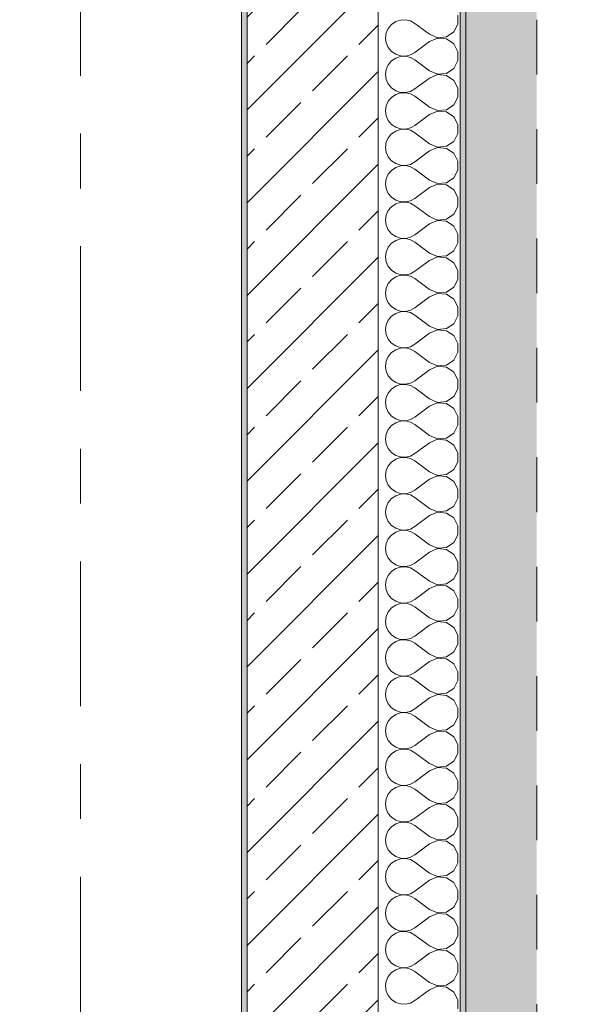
# Model space of a CAD drawing. Header units: metres. Extents: x -3.6 to 90.7, y -11.1 to 18.
# Tile 631 of 656: x 61.6 to 62.6, y 2.7 to 4.5. Entities that reach past the tile are written whole.
import ezdxf

# ---------------------------------------------------------------- set-up
doc = ezdxf.new("R2010")
doc.units = ezdxf.units.M
doc.header["$MEASUREMENT"] = 0
doc.linetypes.add('Strichlinie doppelt', pattern=[0.546806, 0.264583, -0.105833, 0.070556, -0.105833])
doc.linetypes.add('Strichlinie eng', pattern=[0.115, 0.075, -0.04])
for name, color, linetype in [('152 - Bemaßung_ Beschriftung.Ausbau', 7, 'Continuous'), ('301 - Elemente.Linie', 7, 'Continuous'), ('302 - Elemente.Schraffur', 7, 'Continuous'), ('451 - Universal.Achsen Raster', 7, 'Continuous'), ('603 - Struktur.Bodenplatte_ Decke Roh', 7, 'Continuous'), ('604 - Struktur.Wand Aussen', 7, 'Continuous'), ('650 - Abdeckung.Fußboden Aufbau', 7, 'Continuous')]:
    doc.layers.add(name, color=color, linetype=linetype)
doc.styles.add('ERSTELLTER_STIL_2', font='txt')
doc.dimstyles.new('ERSTELLTER_STIL__1', dxfattribs={"dimtxt": 0.1, "dimasz": 0.0532, "dimexe": 0.18, "dimexo": 0.0625, "dimgap": 0, "dimtad": 1, "dimzin": 0, "dimdsep": 46, "dimtxsty": 'ERSTELLTER_STIL_2', "dimblk": 'ARROWHEAD_2', "dimblk1": 'ARROWHEAD_2', "dimblk2": 'ARROWHEAD_2', "dimcen": 0.09, "dimse1": 1, "dimse2": 1, "dimclrd": 7, "dimclre": 7, "dimclrt": 7, "dimazin": 0, "dimtfac": 1, "dimtdec": 4, "dimtmove": 0, "dimatfit": 3, "dimfxl": 1, "dimtolj": 1, "dimtzin": 0, "dimarcsym": 0})
doc.dimstyles.new('ERSTELLTER_STIL__3', dxfattribs={"dimtxt": 0.1, "dimasz": 0.0532, "dimexe": 0.18, "dimexo": 0.0625, "dimgap": 0, "dimtad": 1, "dimtih": 1, "dimtoh": 1, "dimzin": 0, "dimdsep": 46, "dimtxsty": 'ERSTELLTER_STIL_2', "dimblk": 'ARROWHEAD_2', "dimblk1": 'ARROWHEAD_2', "dimblk2": 'ARROWHEAD_2', "dimcen": 0.09, "dimse1": 1, "dimse2": 1, "dimclrd": 7, "dimclre": 7, "dimclrt": 7, "dimazin": 0, "dimtfac": 1, "dimtdec": 4, "dimtmove": 0, "dimatfit": 3, "dimfxl": 1, "dimtolj": 1, "dimtzin": 0, "dimarcsym": 0})

# ---------------------------------------------------------------- blocks, each defined once
blk = doc.blocks.new('*X125')
at = {"layer": '604 - Struktur.Wand Aussen', "color": 7, "linetype": 'Continuous', "lineweight": 5}
for p, q in [((62.4207, 4.4919), (62.4207, 4.5081)), ((62.2933, 4.4842), (62.2896, 4.4758)), ((62.2992, 4.4913), (62.2933, 4.4842)), ((62.3068, 4.4965), (62.2992, 4.4913)), ((62.3155, 4.4994), (62.3068, 4.4965)), ((62.3247, 4.4999), (62.3155, 4.4994)), ((62.3336, 4.4978), (62.3247, 4.4999)), ((62.3417, 4.4933), (62.3336, 4.4978)), ((62.3684, 4.4733), (62.3417, 4.4933)), ((62.413, 4.4776), (62.4207, 4.4919)), ((62.2896, 4.4758), (62.2884, 4.4667)), ((62.2884, 4.4667), (62.2896, 4.4576)), ((62.3684, 4.4733), (62.3833, 4.467)), ((62.3833, 4.4663), (62.3684, 4.46)), ((62.3833, 4.467), (62.3995, 4.4686)), ((62.3995, 4.4648), (62.3833, 4.4663)), ((62.3995, 4.4686), (62.413, 4.4776)), ((62.413, 4.4558), (62.3995, 4.4648)), ((62.2896, 4.4576), (62.2933, 4.4491)), ((62.2933, 4.4491), (62.2992, 4.4421)), ((62.3684, 4.46), (62.3417, 4.44)), ((62.4207, 4.4415), (62.413, 4.4558)), ((62.2992, 4.4421), (62.3068, 4.4369)), ((62.3068, 4.4298), (62.2992, 4.4246)), ((62.3068, 4.4369), (62.3155, 4.4339)), ((62.3155, 4.4328), (62.3068, 4.4298)), ((62.3155, 4.4339), (62.3247, 4.4335)), ((62.3247, 4.4332), (62.3155, 4.4328)), ((62.3247, 4.4335), (62.3336, 4.4355)), ((62.3336, 4.4311), (62.3247, 4.4332)), ((62.3336, 4.4355), (62.3417, 4.44)), ((62.3417, 4.4267), (62.3336, 4.4311)), ((62.4207, 4.4252), (62.4207, 4.4415)), ((62.2933, 4.4175), (62.2896, 4.4091)), ((62.2992, 4.4246), (62.2933, 4.4175)), ((62.3684, 4.4067), (62.3417, 4.4267)), ((62.3995, 4.4019), (62.413, 4.4109)), ((62.413, 4.4109), (62.4207, 4.4252)), ((62.2896, 4.4091), (62.2884, 4.4)), ((62.2884, 4.4), (62.2896, 4.3909)), ((62.3684, 4.3933), (62.3417, 4.3733)), ((62.3684, 4.4067), (62.3833, 4.4004)), ((62.3833, 4.3996), (62.3684, 4.3933)), ((62.3833, 4.4004), (62.3995, 4.4019)), ((62.3995, 4.3981), (62.3833, 4.3996)), ((62.413, 4.3891), (62.3995, 4.3981)), ((62.2896, 4.3909), (62.2933, 4.3825)), ((62.2933, 4.3825), (62.2992, 4.3754)), ((62.2992, 4.3754), (62.3068, 4.3702)), ((62.4207, 4.3748), (62.413, 4.3891)), ((62.4207, 4.3585), (62.4207, 4.3748)), ((62.2992, 4.3579), (62.2933, 4.3509)), ((62.3068, 4.3631), (62.2992, 4.3579)), ((62.3068, 4.3702), (62.3155, 4.3672)), ((62.3155, 4.3661), (62.3068, 4.3631)), ((62.3155, 4.3672), (62.3247, 4.3668)), ((62.3247, 4.3665), (62.3155, 4.3661)), ((62.3247, 4.3668), (62.3336, 4.3689)), ((62.3336, 4.3645), (62.3247, 4.3665)), ((62.3336, 4.3689), (62.3417, 4.3733)), ((62.3417, 4.36), (62.3336, 4.3645)), ((62.3684, 4.34), (62.3417, 4.36)), ((62.413, 4.3442), (62.4207, 4.3585)), ((62.2896, 4.3424), (62.2884, 4.3333)), ((62.2933, 4.3509), (62.2896, 4.3424)), ((62.3684, 4.34), (62.3833, 4.3337)), ((62.3995, 4.3352), (62.413, 4.3442)), ((62.2884, 4.3333), (62.2896, 4.3242)), ((62.2896, 4.3242), (62.2933, 4.3158)), ((62.3684, 4.3267), (62.3417, 4.3067)), ((62.3833, 4.333), (62.3684, 4.3267)), ((62.3833, 4.3337), (62.3995, 4.3352)), ((62.3995, 4.3314), (62.3833, 4.333)), ((62.413, 4.3224), (62.3995, 4.3314)), ((62.4207, 4.3081), (62.413, 4.3224)), ((62.2933, 4.3158), (62.2992, 4.3087)), ((62.2992, 4.3087), (62.3068, 4.3035)), ((62.3068, 4.3035), (62.3155, 4.3006)), ((62.3247, 4.3001), (62.3336, 4.3022)), ((62.3336, 4.3022), (62.3417, 4.3067)), ((62.4207, 4.2919), (62.4207, 4.3081)), ((62.2933, 4.2842), (62.2896, 4.2758)), ((62.2992, 4.2913), (62.2933, 4.2842)), ((62.3068, 4.2965), (62.2992, 4.2913)), ((62.3155, 4.2994), (62.3068, 4.2965)), ((62.3155, 4.3006), (62.3247, 4.3001)), ((62.3247, 4.2999), (62.3155, 4.2994)), ((62.3336, 4.2978), (62.3247, 4.2999)), ((62.3417, 4.2933), (62.3336, 4.2978)), ((62.3684, 4.2733), (62.3417, 4.2933)), ((62.413, 4.2776), (62.4207, 4.2919)), ((62.2896, 4.2758), (62.2884, 4.2667)), ((62.2884, 4.2667), (62.2896, 4.2576)), ((62.3684, 4.2733), (62.3833, 4.267)), ((62.3833, 4.2663), (62.3684, 4.26)), ((62.3833, 4.267), (62.3995, 4.2686)), ((62.3995, 4.2648), (62.3833, 4.2663)), ((62.3995, 4.2686), (62.413, 4.2776)), ((62.2896, 4.2576), (62.2933, 4.2491)), ((62.2933, 4.2491), (62.2992, 4.2421)), ((62.3684, 4.26), (62.3417, 4.24)), ((62.413, 4.2558), (62.3995, 4.2648)), ((62.4207, 4.2415), (62.413, 4.2558)), ((62.2992, 4.2421), (62.3068, 4.2369)), ((62.3068, 4.2369), (62.3155, 4.2339)), ((62.3155, 4.2328), (62.3068, 4.2298)), ((62.3155, 4.2339), (62.3247, 4.2335)), ((62.3247, 4.2332), (62.3155, 4.2328)), ((62.3247, 4.2335), (62.3336, 4.2355)), ((62.3336, 4.2311), (62.3247, 4.2332)), ((62.3336, 4.2355), (62.3417, 4.24)), ((62.3417, 4.2267), (62.3336, 4.2311)), ((62.4207, 4.2252), (62.4207, 4.2415)), ((62.2933, 4.2175), (62.2896, 4.2091)), ((62.2992, 4.2246), (62.2933, 4.2175)), ((62.3068, 4.2298), (62.2992, 4.2246)), ((62.3684, 4.2067), (62.3417, 4.2267)), ((62.413, 4.2109), (62.4207, 4.2252)), ((62.2896, 4.2091), (62.2884, 4.2)), ((62.2884, 4.2), (62.2896, 4.1909)), ((62.3684, 4.2067), (62.3833, 4.2004)), ((62.3833, 4.1996), (62.3684, 4.1933)), ((62.3833, 4.2004), (62.3995, 4.2019)), ((62.3995, 4.1981), (62.3833, 4.1996)), ((62.3995, 4.2019), (62.413, 4.2109)), ((62.413, 4.1891), (62.3995, 4.1981)), ((62.2896, 4.1909), (62.2933, 4.1825)), ((62.2933, 4.1825), (62.2992, 4.1754)), ((62.3684, 4.1933), (62.3417, 4.1733)), ((62.4207, 4.1748), (62.413, 4.1891)), ((62.2992, 4.1754), (62.3068, 4.1702)), ((62.3068, 4.1631), (62.2992, 4.1579)), ((62.3068, 4.1702), (62.3155, 4.1672)), ((62.3155, 4.1661), (62.3068, 4.1631)), ((62.3155, 4.1672), (62.3247, 4.1668)), ((62.3247, 4.1665), (62.3155, 4.1661)), ((62.3247, 4.1668), (62.3336, 4.1689)), ((62.3336, 4.1645), (62.3247, 4.1665)), ((62.3336, 4.1689), (62.3417, 4.1733)), ((62.3417, 4.16), (62.3336, 4.1645)), ((62.3684, 4.14), (62.3417, 4.16)), ((62.413, 4.1442), (62.4207, 4.1585)), ((62.4207, 4.1585), (62.4207, 4.1748)), ((62.2896, 4.1424), (62.2884, 4.1333)), ((62.2933, 4.1509), (62.2896, 4.1424)), ((62.2992, 4.1579), (62.2933, 4.1509)), ((62.3995, 4.1352), (62.413, 4.1442)), ((62.2884, 4.1333), (62.2896, 4.1242)), ((62.2896, 4.1242), (62.2933, 4.1158)), ((62.3684, 4.1267), (62.3417, 4.1067)), ((62.3684, 4.14), (62.3833, 4.1337)), ((62.3833, 4.133), (62.3684, 4.1267)), ((62.3833, 4.1337), (62.3995, 4.1352)), ((62.3995, 4.1314), (62.3833, 4.133)), ((62.413, 4.1224), (62.3995, 4.1314)), ((62.4207, 4.1081), (62.413, 4.1224)), ((62.2933, 4.1158), (62.2992, 4.1087)), ((62.2992, 4.1087), (62.3068, 4.1035)), ((62.3336, 4.1022), (62.3417, 4.1067)), ((62.4207, 4.0919), (62.4207, 4.1081)), ((62.2992, 4.0913), (62.2933, 4.0842)), ((62.3068, 4.0965), (62.2992, 4.0913)), ((62.3068, 4.1035), (62.3155, 4.1006)), ((62.3155, 4.0994), (62.3068, 4.0965)), ((62.3155, 4.1006), (62.3247, 4.1001)), ((62.3247, 4.0999), (62.3155, 4.0994)), ((62.3247, 4.1001), (62.3336, 4.1022)), ((62.3336, 4.0978), (62.3247, 4.0999)), ((62.3417, 4.0933), (62.3336, 4.0978)), ((62.3684, 4.0733), (62.3417, 4.0933)), ((62.413, 4.0776), (62.4207, 4.0919)), ((62.2896, 4.0758), (62.2884, 4.0667)), ((62.2933, 4.0842), (62.2896, 4.0758)), ((62.3684, 4.0733), (62.3833, 4.067)), ((62.3833, 4.067), (62.3995, 4.0686)), ((62.3995, 4.0686), (62.413, 4.0776)), ((62.2884, 4.0667), (62.2896, 4.0576)), ((62.2896, 4.0576), (62.2933, 4.0491)), ((62.3684, 4.06), (62.3417, 4.04)), ((62.3833, 4.0663), (62.3684, 4.06)), ((62.3995, 4.0648), (62.3833, 4.0663)), ((62.413, 4.0558), (62.3995, 4.0648)), ((62.4207, 4.0415), (62.413, 4.0558)), ((62.2933, 4.0491), (62.2992, 4.0421)), ((62.2992, 4.0421), (62.3068, 4.0369)), ((62.3068, 4.0369), (62.3155, 4.0339)), ((62.3155, 4.0328), (62.3068, 4.0298)), ((62.3155, 4.0339), (62.3247, 4.0335)), ((62.3247, 4.0332), (62.3155, 4.0328)), ((62.3247, 4.0335), (62.3336, 4.0355)), ((62.3336, 4.0311), (62.3247, 4.0332)), ((62.3336, 4.0355), (62.3417, 4.04)), ((62.4207, 4.0252), (62.4207, 4.0415)), ((62.2933, 4.0175), (62.2896, 4.0091)), ((62.2992, 4.0246), (62.2933, 4.0175)), ((62.3068, 4.0298), (62.2992, 4.0246)), ((62.3417, 4.0267), (62.3336, 4.0311)), ((62.3684, 4.0067), (62.3417, 4.0267)), ((62.413, 4.0109), (62.4207, 4.0252)), ((62.2896, 4.0091), (62.2884, 4)), ((62.2884, 4), (62.2896, 3.9909)), ((62.3684, 4.0067), (62.3833, 4.0004)), ((62.3833, 3.9996), (62.3684, 3.9933)), ((62.3833, 4.0004), (62.3995, 4.0019)), ((62.3995, 3.9981), (62.3833, 3.9996)), ((62.3995, 4.0019), (62.413, 4.0109)), ((62.413, 3.9891), (62.3995, 3.9981)), ((62.2896, 3.9909), (62.2933, 3.9825)), ((62.2933, 3.9825), (62.2992, 3.9754)), ((62.3684, 3.9933), (62.3417, 3.9733)), ((62.4207, 3.9748), (62.413, 3.9891)), ((62.2992, 3.9754), (62.3068, 3.9702)), ((62.3068, 3.9631), (62.2992, 3.9579)), ((62.3068, 3.9702), (62.3155, 3.9672)), ((62.3155, 3.9661), (62.3068, 3.9631)), ((62.3155, 3.9672), (62.3247, 3.9668)), ((62.3247, 3.9665), (62.3155, 3.9661)), ((62.3247, 3.9668), (62.3336, 3.9689)), ((62.3336, 3.9645), (62.3247, 3.9665)), ((62.3336, 3.9689), (62.3417, 3.9733)), ((62.3417, 3.96), (62.3336, 3.9645)), ((62.4207, 3.9585), (62.4207, 3.9748)), ((62.2896, 3.9424), (62.2884, 3.9333)), ((62.2933, 3.9509), (62.2896, 3.9424)), ((62.2992, 3.9579), (62.2933, 3.9509)), ((62.3684, 3.94), (62.3417, 3.96)), ((62.3995, 3.9352), (62.413, 3.9442)), ((62.413, 3.9442), (62.4207, 3.9585)), ((62.2884, 3.9333), (62.2896, 3.9242)), ((62.2896, 3.9242), (62.2933, 3.9158)), ((62.3684, 3.9267), (62.3417, 3.9067)), ((62.3684, 3.94), (62.3833, 3.9337)), ((62.3833, 3.933), (62.3684, 3.9267)), ((62.3833, 3.9337), (62.3995, 3.9352)), ((62.3995, 3.9314), (62.3833, 3.933)), ((62.413, 3.9224), (62.3995, 3.9314)), ((62.2933, 3.9158), (62.2992, 3.9087)), ((62.2992, 3.9087), (62.3068, 3.9035)), ((62.3336, 3.9022), (62.3417, 3.9067)), ((62.4207, 3.9081), (62.413, 3.9224)), ((62.4207, 3.8919), (62.4207, 3.9081)), ((62.2992, 3.8913), (62.2933, 3.8842)), ((62.3068, 3.8965), (62.2992, 3.8913)), ((62.3068, 3.9035), (62.3155, 3.9006)), ((62.3155, 3.8994), (62.3068, 3.8965)), ((62.3155, 3.9006), (62.3247, 3.9001)), ((62.3247, 3.8999), (62.3155, 3.8994)), ((62.3247, 3.9001), (62.3336, 3.9022)), ((62.3336, 3.8978), (62.3247, 3.8999)), ((62.3417, 3.8933), (62.3336, 3.8978)), ((62.3684, 3.8733), (62.3417, 3.8933)), ((62.413, 3.8776), (62.4207, 3.8919)), ((62.2896, 3.8758), (62.2884, 3.8667)), ((62.2933, 3.8842), (62.2896, 3.8758)), ((62.3684, 3.8733), (62.3833, 3.867)), ((62.3995, 3.8686), (62.413, 3.8776)), ((62.2884, 3.8667), (62.2896, 3.8576)), ((62.2896, 3.8576), (62.2933, 3.8491)), ((62.3684, 3.86), (62.3417, 3.84)), ((62.3833, 3.8663), (62.3684, 3.86)), ((62.3833, 3.867), (62.3995, 3.8686)), ((62.3995, 3.8648), (62.3833, 3.8663)), ((62.413, 3.8558), (62.3995, 3.8648)), ((62.4207, 3.8415), (62.413, 3.8558)), ((62.2933, 3.8491), (62.2992, 3.8421)), ((62.2992, 3.8421), (62.3068, 3.8369)), ((62.3068, 3.8369), (62.3155, 3.8339)), ((62.3247, 3.8335), (62.3336, 3.8355)), ((62.3336, 3.8355), (62.3417, 3.84)), ((62.4207, 3.8252), (62.4207, 3.8415)), ((62.2933, 3.8175), (62.2896, 3.8091)), ((62.2992, 3.8246), (62.2933, 3.8175)), ((62.3068, 3.8298), (62.2992, 3.8246)), ((62.3155, 3.8328), (62.3068, 3.8298)), ((62.3155, 3.8339), (62.3247, 3.8335)), ((62.3247, 3.8332), (62.3155, 3.8328)), ((62.3336, 3.8311), (62.3247, 3.8332)), ((62.3417, 3.8267), (62.3336, 3.8311)), ((62.3684, 3.8067), (62.3417, 3.8267)), ((62.413, 3.8109), (62.4207, 3.8252)), ((62.2896, 3.8091), (62.2884, 3.8)), ((62.2884, 3.8), (62.2896, 3.7909)), ((62.3684, 3.8067), (62.3833, 3.8004)), ((62.3833, 3.7996), (62.3684, 3.7933)), ((62.3833, 3.8004), (62.3995, 3.8019)), ((62.3995, 3.7981), (62.3833, 3.7996)), ((62.3995, 3.8019), (62.413, 3.8109)), ((62.413, 3.7891), (62.3995, 3.7981)), ((62.2896, 3.7909), (62.2933, 3.7825)), ((62.2933, 3.7825), (62.2992, 3.7754)), ((62.3684, 3.7933), (62.3417, 3.7733)), ((62.4207, 3.7748), (62.413, 3.7891)), ((62.2992, 3.7754), (62.3068, 3.7702)), ((62.3068, 3.7631), (62.2992, 3.7579)), ((62.3068, 3.7702), (62.3155, 3.7672)), ((62.3155, 3.7661), (62.3068, 3.7631)), ((62.3155, 3.7672), (62.3247, 3.7668)), ((62.3247, 3.7665), (62.3155, 3.7661)), ((62.3247, 3.7668), (62.3336, 3.7689)), ((62.3336, 3.7645), (62.3247, 3.7665)), ((62.3336, 3.7689), (62.3417, 3.7733)), ((62.3417, 3.76), (62.3336, 3.7645)), ((62.4207, 3.7585), (62.4207, 3.7748)), ((62.2933, 3.7509), (62.2896, 3.7424)), ((62.2992, 3.7579), (62.2933, 3.7509)), ((62.3684, 3.74), (62.3417, 3.76)), ((62.3995, 3.7352), (62.413, 3.7442)), ((62.413, 3.7442), (62.4207, 3.7585)), ((62.2896, 3.7424), (62.2884, 3.7333)), ((62.2884, 3.7333), (62.2896, 3.7242)), ((62.3684, 3.7267), (62.3417, 3.7067)), ((62.3684, 3.74), (62.3833, 3.7337)), ((62.3833, 3.733), (62.3684, 3.7267)), ((62.3833, 3.7337), (62.3995, 3.7352)), ((62.3995, 3.7314), (62.3833, 3.733)), ((62.413, 3.7224), (62.3995, 3.7314)), ((62.2896, 3.7242), (62.2933, 3.7158)), ((62.2933, 3.7158), (62.2992, 3.7087)), ((62.2992, 3.7087), (62.3068, 3.7035)), ((62.4207, 3.7081), (62.413, 3.7224)), ((62.4207, 3.6919), (62.4207, 3.7081)), ((62.2992, 3.6913), (62.2933, 3.6842)), ((62.3068, 3.6965), (62.2992, 3.6913)), ((62.3068, 3.7035), (62.3155, 3.7006)), ((62.3155, 3.6994), (62.3068, 3.6965)), ((62.3155, 3.7006), (62.3247, 3.7001)), ((62.3247, 3.6999), (62.3155, 3.6994)), ((62.3247, 3.7001), (62.3336, 3.7022)), ((62.3336, 3.6978), (62.3247, 3.6999)), ((62.3336, 3.7022), (62.3417, 3.7067)), ((62.3417, 3.6933), (62.3336, 3.6978)), ((62.3684, 3.6733), (62.3417, 3.6933)), ((62.413, 3.6776), (62.4207, 3.6919)), ((62.2896, 3.6758), (62.2884, 3.6667)), ((62.2933, 3.6842), (62.2896, 3.6758)), ((62.3684, 3.6733), (62.3833, 3.667)), ((62.3995, 3.6686), (62.413, 3.6776)), ((62.2884, 3.6667), (62.2896, 3.6576)), ((62.2896, 3.6576), (62.2933, 3.6491)), ((62.3684, 3.66), (62.3417, 3.64)), ((62.3833, 3.6663), (62.3684, 3.66)), ((62.3833, 3.667), (62.3995, 3.6686)), ((62.3995, 3.6648), (62.3833, 3.6663)), ((62.413, 3.6558), (62.3995, 3.6648)), ((62.4207, 3.6415), (62.413, 3.6558)), ((62.2933, 3.6491), (62.2992, 3.6421)), ((62.2992, 3.6421), (62.3068, 3.6369)), ((62.3068, 3.6369), (62.3155, 3.6339)), ((62.3336, 3.6355), (62.3417, 3.64)), ((62.4207, 3.6252), (62.4207, 3.6415)), ((62.2992, 3.6246), (62.2933, 3.6175)), ((62.3068, 3.6298), (62.2992, 3.6246)), ((62.3155, 3.6328), (62.3068, 3.6298)), ((62.3155, 3.6339), (62.3247, 3.6335)), ((62.3247, 3.6332), (62.3155, 3.6328)), ((62.3247, 3.6335), (62.3336, 3.6355)), ((62.3336, 3.6311), (62.3247, 3.6332)), ((62.3417, 3.6267), (62.3336, 3.6311)), ((62.3684, 3.6067), (62.3417, 3.6267)), ((62.413, 3.6109), (62.4207, 3.6252)), ((62.2896, 3.6091), (62.2884, 3.6)), ((62.2933, 3.6175), (62.2896, 3.6091)), ((62.3684, 3.6067), (62.3833, 3.6004)), ((62.3833, 3.6004), (62.3995, 3.6019)), ((62.3995, 3.6019), (62.413, 3.6109)), ((62.2884, 3.6), (62.2896, 3.5909)), ((62.2896, 3.5909), (62.2933, 3.5825)), ((62.2933, 3.5825), (62.2992, 3.5754)), ((62.3684, 3.5933), (62.3417, 3.5733)), ((62.3833, 3.5996), (62.3684, 3.5933)), ((62.3995, 3.5981), (62.3833, 3.5996)), ((62.413, 3.5891), (62.3995, 3.5981)), ((62.4207, 3.5748), (62.413, 3.5891)), ((62.2992, 3.5754), (62.3068, 3.5702)), ((62.3068, 3.5702), (62.3155, 3.5672)), ((62.3155, 3.5661), (62.3068, 3.5631)), ((62.3155, 3.5672), (62.3247, 3.5668)), ((62.3247, 3.5665), (62.3155, 3.5661)), ((62.3247, 3.5668), (62.3336, 3.5689)), ((62.3336, 3.5645), (62.3247, 3.5665)), ((62.3336, 3.5689), (62.3417, 3.5733)), ((62.3417, 3.56), (62.3336, 3.5645)), ((62.4207, 3.5585), (62.4207, 3.5748)), ((62.2933, 3.5509), (62.2896, 3.5424)), ((62.2992, 3.5579), (62.2933, 3.5509)), ((62.3068, 3.5631), (62.2992, 3.5579)), ((62.3684, 3.54), (62.3417, 3.56)), ((62.413, 3.5442), (62.4207, 3.5585)), ((62.2896, 3.5424), (62.2884, 3.5333)), ((62.2884, 3.5333), (62.2896, 3.5242)), ((62.3684, 3.54), (62.3833, 3.5337)), ((62.3833, 3.533), (62.3684, 3.5267)), ((62.3833, 3.5337), (62.3995, 3.5352)), ((62.3995, 3.5314), (62.3833, 3.533)), ((62.3995, 3.5352), (62.413, 3.5442)), ((62.413, 3.5224), (62.3995, 3.5314)), ((62.2896, 3.5242), (62.2933, 3.5158)), ((62.2933, 3.5158), (62.2992, 3.5087)), ((62.3684, 3.5267), (62.3417, 3.5067)), ((62.4207, 3.5081), (62.413, 3.5224)), ((62.2992, 3.5087), (62.3068, 3.5035)), ((62.3068, 3.4965), (62.2992, 3.4913)), ((62.3068, 3.5035), (62.3155, 3.5006)), ((62.3155, 3.4994), (62.3068, 3.4965)), ((62.3155, 3.5006), (62.3247, 3.5001)), ((62.3247, 3.4999), (62.3155, 3.4994)), ((62.3247, 3.5001), (62.3336, 3.5022)), ((62.3336, 3.4978), (62.3247, 3.4999)), ((62.3336, 3.5022), (62.3417, 3.5067)), ((62.3417, 3.4933), (62.3336, 3.4978)), ((62.3684, 3.4733), (62.3417, 3.4933)), ((62.4207, 3.4919), (62.4207, 3.5081)), ((62.2896, 3.4758), (62.2884, 3.4667)), ((62.2933, 3.4842), (62.2896, 3.4758)), ((62.2992, 3.4913), (62.2933, 3.4842)), ((62.3995, 3.4686), (62.413, 3.4776)), ((62.413, 3.4776), (62.4207, 3.4919)), ((62.2884, 3.4667), (62.2896, 3.4576)), ((62.2896, 3.4576), (62.2933, 3.4491)), ((62.3684, 3.46), (62.3417, 3.44)), ((62.3684, 3.4733), (62.3833, 3.467)), ((62.3833, 3.4663), (62.3684, 3.46)), ((62.3833, 3.467), (62.3995, 3.4686)), ((62.3995, 3.4648), (62.3833, 3.4663)), ((62.413, 3.4558), (62.3995, 3.4648)), ((62.2933, 3.4491), (62.2992, 3.4421)), ((62.2992, 3.4421), (62.3068, 3.4369)), ((62.3336, 3.4355), (62.3417, 3.44)), ((62.4207, 3.4415), (62.413, 3.4558)), ((62.4207, 3.4252), (62.4207, 3.4415)), ((62.2992, 3.4246), (62.2933, 3.4175)), ((62.3068, 3.4298), (62.2992, 3.4246)), ((62.3068, 3.4369), (62.3155, 3.4339)), ((62.3155, 3.4328), (62.3068, 3.4298)), ((62.3155, 3.4339), (62.3247, 3.4335)), ((62.3247, 3.4332), (62.3155, 3.4328)), ((62.3247, 3.4335), (62.3336, 3.4355)), ((62.3336, 3.4311), (62.3247, 3.4332)), ((62.3417, 3.4267), (62.3336, 3.4311)), ((62.3684, 3.4067), (62.3417, 3.4267)), ((62.413, 3.4109), (62.4207, 3.4252)), ((62.2896, 3.4091), (62.2884, 3.4)), ((62.2933, 3.4175), (62.2896, 3.4091)), ((62.3684, 3.4067), (62.3833, 3.4004)), ((62.3995, 3.4019), (62.413, 3.4109)), ((62.2884, 3.4), (62.2896, 3.3909)), ((62.2896, 3.3909), (62.2933, 3.3825)), ((62.3684, 3.3933), (62.3417, 3.3733)), ((62.3833, 3.3996), (62.3684, 3.3933)), ((62.3833, 3.4004), (62.3995, 3.4019)), ((62.3995, 3.3981), (62.3833, 3.3996)), ((62.413, 3.3891), (62.3995, 3.3981)), ((62.4207, 3.3748), (62.413, 3.3891)), ((62.2933, 3.3825), (62.2992, 3.3754)), ((62.2992, 3.3754), (62.3068, 3.3702)), ((62.3068, 3.3702), (62.3155, 3.3672)), ((62.3155, 3.3661), (62.3068, 3.3631)), ((62.3155, 3.3672), (62.3247, 3.3668)), ((62.3247, 3.3665), (62.3155, 3.3661)), ((62.3247, 3.3668), (62.3336, 3.3689)), ((62.3336, 3.3645), (62.3247, 3.3665)), ((62.3336, 3.3689), (62.3417, 3.3733)), ((62.4207, 3.3585), (62.4207, 3.3748)), ((62.2933, 3.3509), (62.2896, 3.3424)), ((62.2992, 3.3579), (62.2933, 3.3509)), ((62.3068, 3.3631), (62.2992, 3.3579)), ((62.3417, 3.36), (62.3336, 3.3645)), ((62.3684, 3.34), (62.3417, 3.36)), ((62.413, 3.3442), (62.4207, 3.3585)), ((62.2896, 3.3424), (62.2884, 3.3333)), ((62.2884, 3.3333), (62.2896, 3.3242)), ((62.3684, 3.34), (62.3833, 3.3337)), ((62.3833, 3.333), (62.3684, 3.3267)), ((62.3833, 3.3337), (62.3995, 3.3352)), ((62.3995, 3.3314), (62.3833, 3.333)), ((62.3995, 3.3352), (62.413, 3.3442)), ((62.413, 3.3224), (62.3995, 3.3314)), ((62.2896, 3.3242), (62.2933, 3.3158)), ((62.2933, 3.3158), (62.2992, 3.3087)), ((62.3684, 3.3267), (62.3417, 3.3067)), ((62.4207, 3.3081), (62.413, 3.3224)), ((62.2992, 3.3087), (62.3068, 3.3035)), ((62.3068, 3.2965), (62.2992, 3.2913)), ((62.3068, 3.3035), (62.3155, 3.3006)), ((62.3155, 3.2994), (62.3068, 3.2965)), ((62.3155, 3.3006), (62.3247, 3.3001)), ((62.3247, 3.2999), (62.3155, 3.2994)), ((62.3247, 3.3001), (62.3336, 3.3022)), ((62.3336, 3.2978), (62.3247, 3.2999)), ((62.3336, 3.3022), (62.3417, 3.3067)), ((62.3417, 3.2933), (62.3336, 3.2978)), ((62.4207, 3.2919), (62.4207, 3.3081)), ((62.2933, 3.2842), (62.2896, 3.2758)), ((62.2992, 3.2913), (62.2933, 3.2842)), ((62.3684, 3.2733), (62.3417, 3.2933)), ((62.3995, 3.2686), (62.413, 3.2776)), ((62.413, 3.2776), (62.4207, 3.2919)), ((62.2896, 3.2758), (62.2884, 3.2667)), ((62.2884, 3.2667), (62.2896, 3.2576)), ((62.3684, 3.26), (62.3417, 3.24)), ((62.3684, 3.2733), (62.3833, 3.267)), ((62.3833, 3.2663), (62.3684, 3.26)), ((62.3833, 3.267), (62.3995, 3.2686)), ((62.3995, 3.2648), (62.3833, 3.2663)), ((62.413, 3.2558), (62.3995, 3.2648)), ((62.2896, 3.2576), (62.2933, 3.2491)), ((62.2933, 3.2491), (62.2992, 3.2421)), ((62.2992, 3.2421), (62.3068, 3.2369)), ((62.4207, 3.2415), (62.413, 3.2558)), ((62.4207, 3.2252), (62.4207, 3.2415)), ((62.2992, 3.2246), (62.2933, 3.2175)), ((62.3068, 3.2298), (62.2992, 3.2246)), ((62.3068, 3.2369), (62.3155, 3.2339)), ((62.3155, 3.2328), (62.3068, 3.2298)), ((62.3155, 3.2339), (62.3247, 3.2335)), ((62.3247, 3.2332), (62.3155, 3.2328)), ((62.3247, 3.2335), (62.3336, 3.2355)), ((62.3336, 3.2311), (62.3247, 3.2332)), ((62.3336, 3.2355), (62.3417, 3.24)), ((62.3417, 3.2267), (62.3336, 3.2311)), ((62.3684, 3.2067), (62.3417, 3.2267)), ((62.413, 3.2109), (62.4207, 3.2252)), ((62.2896, 3.2091), (62.2884, 3.2)), ((62.2933, 3.2175), (62.2896, 3.2091)), ((62.3684, 3.2067), (62.3833, 3.2004)), ((62.3995, 3.2019), (62.413, 3.2109)), ((62.2884, 3.2), (62.2896, 3.1909)), ((62.2896, 3.1909), (62.2933, 3.1825)), ((62.3684, 3.1933), (62.3417, 3.1733)), ((62.3833, 3.1996), (62.3684, 3.1933)), ((62.3833, 3.2004), (62.3995, 3.2019)), ((62.3995, 3.1981), (62.3833, 3.1996)), ((62.413, 3.1891), (62.3995, 3.1981)), ((62.4207, 3.1748), (62.413, 3.1891)), ((62.2933, 3.1825), (62.2992, 3.1754)), ((62.2992, 3.1754), (62.3068, 3.1702)), ((62.3068, 3.1702), (62.3155, 3.1672)), ((62.3247, 3.1668), (62.3336, 3.1689)), ((62.3336, 3.1689), (62.3417, 3.1733)), ((62.4207, 3.1585), (62.4207, 3.1748)), ((62.2933, 3.1509), (62.2896, 3.1424)), ((62.2992, 3.1579), (62.2933, 3.1509)), ((62.3068, 3.1631), (62.2992, 3.1579)), ((62.3155, 3.1661), (62.3068, 3.1631)), ((62.3155, 3.1672), (62.3247, 3.1668)), ((62.3247, 3.1665), (62.3155, 3.1661)), ((62.3336, 3.1645), (62.3247, 3.1665)), ((62.3417, 3.16), (62.3336, 3.1645)), ((62.3684, 3.14), (62.3417, 3.16)), ((62.413, 3.1442), (62.4207, 3.1585)), ((62.2896, 3.1424), (62.2884, 3.1333)), ((62.2884, 3.1333), (62.2896, 3.1242)), ((62.3684, 3.14), (62.3833, 3.1337)), ((62.3833, 3.133), (62.3684, 3.1267)), ((62.3833, 3.1337), (62.3995, 3.1352)), ((62.3995, 3.1314), (62.3833, 3.133)), ((62.3995, 3.1352), (62.413, 3.1442)), ((62.2896, 3.1242), (62.2933, 3.1158)), ((62.2933, 3.1158), (62.2992, 3.1087)), ((62.3684, 3.1267), (62.3417, 3.1067)), ((62.413, 3.1224), (62.3995, 3.1314)), ((62.4207, 3.1081), (62.413, 3.1224)), ((62.2992, 3.1087), (62.3068, 3.1035)), ((62.3068, 3.0965), (62.2992, 3.0913)), ((62.3068, 3.1035), (62.3155, 3.1006)), ((62.3155, 3.0994), (62.3068, 3.0965)), ((62.3155, 3.1006), (62.3247, 3.1001)), ((62.3247, 3.0999), (62.3155, 3.0994)), ((62.3247, 3.1001), (62.3336, 3.1022)), ((62.3336, 3.0978), (62.3247, 3.0999)), ((62.3336, 3.1022), (62.3417, 3.1067)), ((62.3417, 3.0933), (62.3336, 3.0978)), ((62.4207, 3.0919), (62.4207, 3.1081)), ((62.2933, 3.0842), (62.2896, 3.0758)), ((62.2992, 3.0913), (62.2933, 3.0842)), ((62.3684, 3.0733), (62.3417, 3.0933)), ((62.413, 3.0776), (62.4207, 3.0919)), ((62.2896, 3.0758), (62.2884, 3.0667)), ((62.2884, 3.0667), (62.2896, 3.0576)), ((62.3684, 3.0733), (62.3833, 3.067)), ((62.3833, 3.0663), (62.3684, 3.06)), ((62.3833, 3.067), (62.3995, 3.0686)), ((62.3995, 3.0648), (62.3833, 3.0663)), ((62.3995, 3.0686), (62.413, 3.0776)), ((62.413, 3.0558), (62.3995, 3.0648)), ((62.2896, 3.0576), (62.2933, 3.0491)), ((62.2933, 3.0491), (62.2992, 3.0421)), ((62.2992, 3.0421), (62.3068, 3.0369)), ((62.3684, 3.06), (62.3417, 3.04)), ((62.4207, 3.0415), (62.413, 3.0558)), ((62.2992, 3.0246), (62.2933, 3.0175)), ((62.3068, 3.0298), (62.2992, 3.0246)), ((62.3068, 3.0369), (62.3155, 3.0339)), ((62.3155, 3.0328), (62.3068, 3.0298)), ((62.3155, 3.0339), (62.3247, 3.0335)), ((62.3247, 3.0332), (62.3155, 3.0328)), ((62.3247, 3.0335), (62.3336, 3.0355)), ((62.3336, 3.0311), (62.3247, 3.0332)), ((62.3336, 3.0355), (62.3417, 3.04)), ((62.3417, 3.0267), (62.3336, 3.0311)), ((62.3684, 3.0067), (62.3417, 3.0267)), ((62.413, 3.0109), (62.4207, 3.0252)), ((62.4207, 3.0252), (62.4207, 3.0415)), ((62.2896, 3.0091), (62.2884, 3)), ((62.2933, 3.0175), (62.2896, 3.0091)), ((62.3684, 3.0067), (62.3833, 3.0004)), ((62.3995, 3.0019), (62.413, 3.0109)), ((62.2884, 3), (62.2896, 2.9909)), ((62.2896, 2.9909), (62.2933, 2.9825)), ((62.3684, 2.9933), (62.3417, 2.9733)), ((62.3833, 2.9996), (62.3684, 2.9933)), ((62.3833, 3.0004), (62.3995, 3.0019)), ((62.3995, 2.9981), (62.3833, 2.9996)), ((62.413, 2.9891), (62.3995, 2.9981)), ((62.4207, 2.9748), (62.413, 2.9891)), ((62.2933, 2.9825), (62.2992, 2.9754)), ((62.2992, 2.9754), (62.3068, 2.9702)), ((62.3068, 2.9702), (62.3155, 2.9672)), ((62.3336, 2.9689), (62.3417, 2.9733)), ((62.4207, 2.9585), (62.4207, 2.9748)), ((62.2992, 2.9579), (62.2933, 2.9509)), ((62.3068, 2.9631), (62.2992, 2.9579)), ((62.3155, 2.9661), (62.3068, 2.9631)), ((62.3155, 2.9672), (62.3247, 2.9668)), ((62.3247, 2.9665), (62.3155, 2.9661)), ((62.3247, 2.9668), (62.3336, 2.9689)), ((62.3336, 2.9645), (62.3247, 2.9665)), ((62.3417, 2.96), (62.3336, 2.9645)), ((62.3684, 2.94), (62.3417, 2.96)), ((62.413, 2.9442), (62.4207, 2.9585)), ((62.2896, 2.9424), (62.2884, 2.9333)), ((62.2933, 2.9509), (62.2896, 2.9424)), ((62.3684, 2.94), (62.3833, 2.9337)), ((62.3833, 2.9337), (62.3995, 2.9352)), ((62.3995, 2.9352), (62.413, 2.9442)), ((62.2884, 2.9333), (62.2896, 2.9242)), ((62.2896, 2.9242), (62.2933, 2.9158)), ((62.3684, 2.9267), (62.3417, 2.9067)), ((62.3833, 2.933), (62.3684, 2.9267)), ((62.3995, 2.9314), (62.3833, 2.933)), ((62.413, 2.9224), (62.3995, 2.9314)), ((62.4207, 2.9081), (62.413, 2.9224)), ((62.2933, 2.9158), (62.2992, 2.9087)), ((62.2992, 2.9087), (62.3068, 2.9035)), ((62.3068, 2.9035), (62.3155, 2.9006)), ((62.3155, 2.8994), (62.3068, 2.8965)), ((62.3155, 2.9006), (62.3247, 2.9001)), ((62.3247, 2.8999), (62.3155, 2.8994)), ((62.3247, 2.9001), (62.3336, 2.9022)), ((62.3336, 2.8978), (62.3247, 2.8999)), ((62.3336, 2.9022), (62.3417, 2.9067)), ((62.4207, 2.8919), (62.4207, 2.9081)), ((62.2933, 2.8842), (62.2896, 2.8758)), ((62.2992, 2.8913), (62.2933, 2.8842)), ((62.3068, 2.8965), (62.2992, 2.8913)), ((62.3417, 2.8933), (62.3336, 2.8978)), ((62.3684, 2.8733), (62.3417, 2.8933)), ((62.413, 2.8776), (62.4207, 2.8919)), ((62.2896, 2.8758), (62.2884, 2.8667)), ((62.2884, 2.8667), (62.2896, 2.8576)), ((62.3684, 2.8733), (62.3833, 2.867)), ((62.3833, 2.8663), (62.3684, 2.86)), ((62.3833, 2.867), (62.3995, 2.8686)), ((62.3995, 2.8648), (62.3833, 2.8663)), ((62.3995, 2.8686), (62.413, 2.8776)), ((62.413, 2.8558), (62.3995, 2.8648)), ((62.2896, 2.8576), (62.2933, 2.8491)), ((62.2933, 2.8491), (62.2992, 2.8421)), ((62.3684, 2.86), (62.3417, 2.84)), ((62.4207, 2.8415), (62.413, 2.8558)), ((62.2992, 2.8421), (62.3068, 2.8369)), ((62.3068, 2.8298), (62.2992, 2.8246)), ((62.3068, 2.8369), (62.3155, 2.8339)), ((62.3155, 2.8328), (62.3068, 2.8298)), ((62.3155, 2.8339), (62.3247, 2.8335)), ((62.3247, 2.8332), (62.3155, 2.8328)), ((62.3247, 2.8335), (62.3336, 2.8355)), ((62.3336, 2.8311), (62.3247, 2.8332)), ((62.3336, 2.8355), (62.3417, 2.84)), ((62.3417, 2.8267), (62.3336, 2.8311)), ((62.3684, 2.8067), (62.3417, 2.8267)), ((62.4207, 2.8252), (62.4207, 2.8415)), ((62.2896, 2.8091), (62.2884, 2.8)), ((62.2933, 2.8175), (62.2896, 2.8091)), ((62.2992, 2.8246), (62.2933, 2.8175)), ((62.3995, 2.8019), (62.413, 2.8109)), ((62.413, 2.8109), (62.4207, 2.8252)), ((62.2884, 2.8), (62.2896, 2.7909)), ((62.2896, 2.7909), (62.2933, 2.7825)), ((62.3684, 2.7933), (62.3417, 2.7733)), ((62.3684, 2.8067), (62.3833, 2.8004)), ((62.3833, 2.7996), (62.3684, 2.7933)), ((62.3833, 2.8004), (62.3995, 2.8019)), ((62.3995, 2.7981), (62.3833, 2.7996)), ((62.413, 2.7891), (62.3995, 2.7981)), ((62.2933, 2.7825), (62.2992, 2.7754)), ((62.2992, 2.7754), (62.3068, 2.7702)), ((62.3336, 2.7689), (62.3417, 2.7733)), ((62.4207, 2.7748), (62.413, 2.7891)), ((62.4207, 2.7585), (62.4207, 2.7748)), ((62.2992, 2.7579), (62.2933, 2.7509)), ((62.3068, 2.7631), (62.2992, 2.7579)), ((62.3068, 2.7702), (62.3155, 2.7672)), ((62.3155, 2.7661), (62.3068, 2.7631)), ((62.3155, 2.7672), (62.3247, 2.7668)), ((62.3247, 2.7665), (62.3155, 2.7661)), ((62.3247, 2.7668), (62.3336, 2.7689)), ((62.3336, 2.7645), (62.3247, 2.7665)), ((62.3417, 2.76), (62.3336, 2.7645)), ((62.3684, 2.74), (62.3417, 2.76)), ((62.413, 2.7442), (62.4207, 2.7585)), ((62.2896, 2.7424), (62.2884, 2.7333)), ((62.2933, 2.7509), (62.2896, 2.7424)), ((62.3684, 2.74), (62.3833, 2.7337)), ((62.3995, 2.7352), (62.413, 2.7442)), ((62.2884, 2.7333), (62.2896, 2.7242)), ((62.2896, 2.7242), (62.2933, 2.7158)), ((62.3684, 2.7267), (62.3417, 2.7067)), ((62.3833, 2.733), (62.3684, 2.7267)), ((62.3833, 2.7337), (62.3995, 2.7352)), ((62.3995, 2.7314), (62.3833, 2.733)), ((62.413, 2.7224), (62.3995, 2.7314)), ((62.4207, 2.7081), (62.413, 2.7224)), ((62.2933, 2.7158), (62.2992, 2.7087)), ((62.2992, 2.7087), (62.3068, 2.7035)), ((62.3068, 2.7035), (62.3155, 2.7006)), ((62.3155, 2.7006), (62.3247, 2.7001)), ((62.3247, 2.7001), (62.3336, 2.7022)), ((62.3336, 2.7022), (62.3417, 2.7067)), ((62.4207, 2.6919), (62.4207, 2.7081))]:
    blk.add_line(p, q, dxfattribs=at)
blk = doc.blocks.new('*D450')
at = {"layer": '152 - Bemaßung_ Beschriftung.Ausbau', "color": 7, "linetype": 'Continuous', "lineweight": 5}
for p, q in [((58.205, -4.6125), (58.205, -4.5075)), ((62.035, -4.6125), (62.035, -4.5075)), ((58.2252, -4.525), (58.1848, -4.595)), ((62.0552, -4.525), (62.0148, -4.595)), ((58.205, -4.56), (62.035, -4.56))]:
    blk.add_line(p, q, dxfattribs=at)
at = {"layer": '152 - Bemaßung_ Beschriftung.Ausbau', "color": 7, "lineweight": 5, "insert": (59.9369, -4.5594), "char_height": 0.1, "attachment_point": 7, "style": 'ERSTELLTER_STIL_2'}
blk.add_mtext('\\A1;{\\pql;\\fArial|b0|i0|c0|p38;3,83\\fArial|b0|i0|c0|p38;\\A1{\\H.66x;\\S01^  ;}}', dxfattribs=at)
blk = doc.blocks.new('ARROWHEAD_2')
at = {"color": 0, "linetype": 'Continuous', "lineweight": 0}
for p, q in [((-0.378, -0.655), (0.378, 0.655)), ((0, 0), (-1, 0))]:
    blk.add_line(p, q, dxfattribs=at)
blk = doc.blocks.new('*D495')
at = {"layer": '152 - Bemaßung_ Beschriftung.Ausbau', "color": 7, "linetype": 'Continuous', "lineweight": 5}
for p, q in [((63.435, 0.005), (63.435, 6.145)), ((63.4, 0.0252), (63.47, -0.0152)), ((63.4875, 0.005), (63.3825, 0.005)), ((63.435, -0.145), (63.435, 0.005)), ((63.4, -0.1248), (63.47, -0.1652)), ((63.4875, -0.145), (63.3825, -0.145)), ((63.435, -0.1792), (63.435, -0.145))]:
    blk.add_line(p, q, dxfattribs=at)
at = {"layer": '152 - Bemaßung_ Beschriftung.Ausbau', "color": 7, "lineweight": 5, "insert": (63.415, -0.317), "char_height": 0.1, "attachment_point": 7, "rotation": 90, "style": 'ERSTELLTER_STIL_2'}
blk.add_mtext('\\A1;{\\pql;\\fArial|b0|i0|c0|p38;15}', dxfattribs=at)
blk = doc.blocks.new('*D496')
at = {"layer": '152 - Bemaßung_ Beschriftung.Ausbau', "color": 7, "linetype": 'Continuous', "lineweight": 5}
for p, q in [((63.4, 6.1652), (63.47, 6.1248)), ((63.4875, 6.145), (63.3825, 6.145)), ((63.435, 0.005), (63.435, 6.145)), ((63.4, 0.0252), (63.47, -0.0152))]:
    blk.add_line(p, q, dxfattribs=at)
at = {"layer": '152 - Bemaßung_ Beschriftung.Ausbau', "color": 7, "lineweight": 5, "insert": (63.415, 2.942), "char_height": 0.1, "attachment_point": 7, "rotation": 90, "style": 'ERSTELLTER_STIL_2'}
blk.add_mtext('\\A1;{\\pql;\\fArial|b0|i0|c0|p38;6,14}', dxfattribs=at)
blk = doc.blocks.new('*D503')
at = {"layer": '152 - Bemaßung_ Beschriftung.Ausbau', "color": 7, "linetype": 'Continuous', "lineweight": 5}
for p, q in [((63.9, 5.8252), (63.97, 5.7848)), ((63.9875, 5.805), (63.8825, 5.805)), ((63.935, 0.245), (63.935, 5.805)), ((63.9, 0.2652), (63.97, 0.2248)), ((63.9875, 0.245), (63.8825, 0.245)), ((63.935, 0.005), (63.935, 0.245))]:
    blk.add_line(p, q, dxfattribs=at)
at = {"layer": '152 - Bemaßung_ Beschriftung.Ausbau', "color": 7, "lineweight": 5, "char_height": 0.1, "attachment_point": 7, "rotation": 90, "style": 'ERSTELLTER_STIL_2'}
for s, insert in [('\\A1;{\\pql;\\fArial|b0|i0|c0|p38;12}', (63.915, 5.633)), ('\\A1;{\\pql;\\fArial|b0|i0|c0|p38;5,56}', (63.915, 2.8161))]:
    blk.add_mtext(s, dxfattribs=dict(at, insert=insert))
blk = doc.blocks.new('*D513')
at = {"layer": '152 - Bemaßung_ Beschriftung.Ausbau', "color": 7, "linetype": 'Continuous', "lineweight": 5}
for p, q in [((64.435, 0.7), (64.435, 5.2)), ((64.4, 0.7202), (64.47, 0.6798)), ((64.4875, 0.7), (64.3825, 0.7)), ((64.435, 0.25), (64.435, 0.7)), ((64.4, 0.2702), (64.47, 0.2298)), ((64.47, 0.2248), (64.4, 0.2652))]:
    blk.add_line(p, q, dxfattribs=at)
at = {"layer": '152 - Bemaßung_ Beschriftung.Ausbau', "color": 7, "lineweight": 5, "char_height": 0.1, "attachment_point": 7, "rotation": 90, "style": 'ERSTELLTER_STIL_2'}
for s, insert in [('\\A1;{\\pql;\\fArial|b0|i0|c0|p38;0\\fArial|b0|i0|c0|p38;\\A1{\\H.66x;\\S5^  ;}}', (64.4167, 0.2702)), ('\\A1;{\\pql;\\fArial|b0|i0|c0|p38;45}', (64.415, 0.4621))]:
    blk.add_mtext(s, dxfattribs=dict(at, insert=insert))
blk = doc.blocks.new('*D514')
at = {"layer": '152 - Bemaßung_ Beschriftung.Ausbau', "color": 7, "linetype": 'Continuous', "lineweight": 5}
for p, q in [((64.4, 5.2202), (64.47, 5.1798)), ((64.4875, 5.2), (64.3825, 5.2)), ((64.435, 0.7), (64.435, 5.2)), ((64.4, 0.7202), (64.47, 0.6798))]:
    blk.add_line(p, q, dxfattribs=at)
at = {"layer": '152 - Bemaßung_ Beschriftung.Ausbau', "color": 7, "lineweight": 5, "insert": (64.415, 2.817), "char_height": 0.1, "attachment_point": 7, "rotation": 90, "style": 'ERSTELLTER_STIL_2'}
blk.add_mtext('\\A1;{\\pql;\\fArial|b0|i0|c0|p38;4,50}', dxfattribs=at)
blk = doc.blocks.new('*D523')
at = {"layer": '152 - Bemaßung_ Beschriftung.Ausbau', "color": 7, "linetype": 'Continuous', "lineweight": 5}
for p, q in [((64.935, 13.845), (64.935, 13.8792)), ((64.97, 13.8248), (64.9, 13.8652)), ((64.9875, 13.845), (64.8825, 13.845)), ((64.935, -0.145), (64.935, 13.845)), ((64.9, -0.1248), (64.97, -0.1652)), ((64.9875, -0.145), (64.8825, -0.145)), ((64.935, -0.1792), (64.935, -0.145))]:
    blk.add_line(p, q, dxfattribs=at)
at = {"layer": '152 - Bemaßung_ Beschriftung.Ausbau', "color": 7, "lineweight": 5, "insert": (64.915, 6.679), "char_height": 0.1, "attachment_point": 7, "rotation": 90, "style": 'ERSTELLTER_STIL_2'}
blk.add_mtext('\\A1;{\\pql;\\fArial|b0|i0|c0|p38;13,99}', dxfattribs=at)

msp = doc.modelspace()

# ---------------------------------------------------------------- hatches: boundary and pattern name
at = {"layer": '302 - Elemente.Schraffur', "linetype": 'Continuous', "lineweight": 0, "true_color": 0x2f2f2f}
msp.add_hatch(color=250, dxfattribs=at).paths.add_polyline_path([(62.565, 5.1), (62.435, 5.1), (62.435, -3.31), (62.565, -3.31)])
at = {"layer": '604 - Struktur.Wand Aussen', "linetype": 'Continuous', "lineweight": 0, "true_color": 0x000000}
h = msp.add_hatch(dxfattribs=at)
h.set_pattern_fill('Beton__Stahlbeton_0001', color=18, style=0, pattern_type=2)
h.set_pattern_definition([(45, (0, 0), (-0.08485281, 0.08485281), []), (45, (-0.04243, 0.04243), (-0.08485281, 0.08485281), [0.09, -0.03])])
h.paths.add_polyline_path([(62.275, 0.245), (62.275, 5.975), (62.035, 5.975), (62.035, 0.245)])
h = msp.add_hatch(dxfattribs=at)
h.set_pattern_fill('Verputz_0001', color=18, style=0, pattern_type=2)
h.set_pattern_definition([(0, (0, 0), (0, 0.08660254), [0, -0.05]), (0, (0.025, 0.0433), (0, 0.08660254), [0, -0.05])])
h.paths.add_polyline_path([(62.435, 5.975), (62.425, 5.975), (62.425, -0.145), (62.435, -0.145)])
h = msp.add_hatch(dxfattribs=at)
h.set_pattern_fill('Gips_0001', color=18, style=0, pattern_type=2)
h.set_pattern_definition([(45, (0, 0), (-0.01767767, 0.01767767), [0, -0.025])])
h.paths.add_polyline_path([(62.025, 5.19), (62.025, 0.71), (62.035, 0.71), (62.035, 5.19)])

# ---------------------------------------------------------------- linework, layer by layer
at = {"layer": '301 - Elemente.Linie', "color": 253, "linetype": 'Strichlinie eng', "lineweight": 13, "true_color": 0xa0a0a0, "flags": 128}
msp.add_lwpolyline([(62.565, 5.1), (62.565, -3.31)], dxfattribs=at)
at = {"layer": '451 - Universal.Achsen Raster', "color": 160, "linetype": 'Strichlinie doppelt', "lineweight": 9, "true_color": 0x3232ff}
msp.add_line((61.73, -10.585), (61.73, 16.355), dxfattribs=at)
at = {"layer": '603 - Struktur.Bodenplatte_ Decke Roh', "color": 7, "linetype": 'Continuous', "lineweight": 18, "flags": 128}
msp.add_lwpolyline([(-0.015, 0.005), (62.275, 0.005), (62.275, 13.695), (50.78, 13.695), (50.78, 13.455), (50.78, 13), (50.84, 13), (50.84, 8.585), (49.03, 8.585), (49.03, 8.725), (47.41, 8.725), (47.41, 13), (47.48, 13), (47.48, 13.455), (47.48, 13.695), (14.78, 13.695)], dxfattribs=at)
at = {"layer": '604 - Struktur.Wand Aussen', "color": 7, "linetype": 'Continuous', "lineweight": 13}
for p, q in [((62.275, 0.245), (62.275, 5.975)), ((62.035, 5.19), (62.035, 0.71))]:
    msp.add_line(p, q, dxfattribs=at)
at = {"layer": '604 - Struktur.Wand Aussen', "color": 7, "linetype": 'Continuous', "lineweight": 5}
msp.add_line((62.425, -0.005), (62.425, 5.975), dxfattribs=at)
at = {"layer": '604 - Struktur.Wand Aussen', "color": 7, "linetype": 'Continuous', "lineweight": 5, "flags": 128}
for points in [[(62.435, -0.145), (62.435, 5.975)], [(62.025, 5.19), (62.025, 0.71)]]:
    msp.add_lwpolyline(points, dxfattribs=at)
at = {"layer": '650 - Abdeckung.Fußboden Aufbau', "color": 7, "linetype": 'Continuous', "lineweight": 13, "flags": 128}
msp.add_lwpolyline([(58.205, 5.805), (58.205, 1.01), (58.315, 1.01), (58.315, 0.255), (61.57, 0.255), (61.57, 0.71), (62.025, 0.71), (62.025, 5.19), (61.57, 5.19), (61.57, 5.805), (60.44, 5.805)], dxfattribs=at)

# ---------------------------------------------------------------- block references
at = {"layer": '604 - Struktur.Wand Aussen', "color": 7, "lineweight": 18}
msp.add_blockref('*X125', (0, 0), dxfattribs=at)

# ---------------------------------------------------------------- dimensions: what is measured, and where the dimension line sits
at = {"layer": '152 - Bemaßung_ Beschriftung.Ausbau', "color": 7, "linetype": 'Continuous', "lineweight": 5}
for base, p1, p2, picture, middle in [((64.935, 13.845), (62.425, -0.145), (62.425, 13.845), '*D523', (64.865, 6.847)), ((63.435, 6.145), (62.275, 0.005), (62.155, 6.145), '*D496', (63.365, 3.0719)), ((63.435, 0.005), (62.425, -0.145), (62.275, 0.005), '*D495', (63.365, -0.2408)), ((63.935, 5.805), (62.035, 0.245), (59.8925, 5.805), '*D503', (63.865, 2.946)), ((64.435, 5.2), (61.88, 0.7), (61.58, 5.2), '*D514', (64.365, 2.9468)), ((64.435, 0.7), (61.88, 0.25), (61.88, 0.7), '*D513', (64.365, 0.5383))]:
    dim = msp.add_linear_dim(base=base, p1=p1, p2=p2, angle=90, dimstyle='ERSTELLTER_STIL__1', dxfattribs=at)
    dim.commit()
    dim.dimension.update_dxf_attribs({"geometry": picture, "text_midpoint": middle, "dimtype": 160, "text_rotation": 90})
dim = msp.add_linear_dim(base=(62.035, -4.56), p1=(58.205, 3.2522), p2=(62.035, 0.245), dimstyle='ERSTELLTER_STIL__3', dxfattribs=at)
dim.commit()
dim.dimension.update_dxf_attribs({"geometry": '*D450', "text_midpoint": (60.2399, -4.49), "dimtype": 160})

doc.saveas('drawing.dxf')
